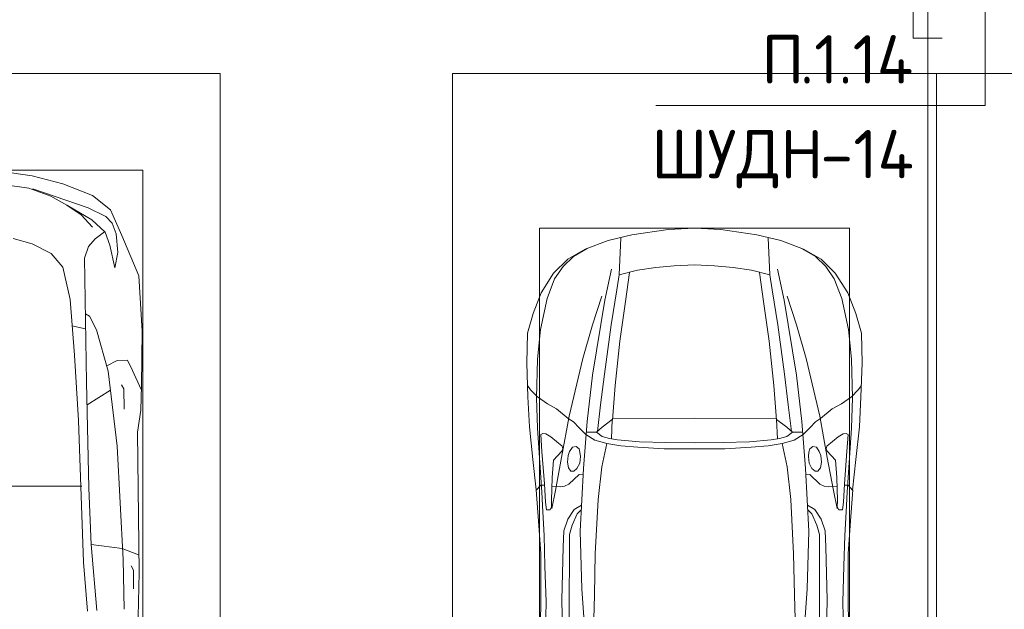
# Model space of a CAD drawing. Header units: millimetres. Extents: x -32229 to 291619, y -13689 to 125138.
# Tile 375 of 565: x 35625 to 40711, y 78282 to 81327. Entities that reach past the tile are written whole.
import ezdxf

# ---------------------------------------------------------------- set-up
doc = ezdxf.new("R2010")
doc.units = ezdxf.units.MM
doc.layers.add('A-DETL-____-OTLN', color=7, linetype='Continuous', lineweight=9, true_color=0x00a600)
for name, color, linetype, lineweight in [('A-DETL-____-THIN', 7, 'Continuous', 9), ('A-DETL-GENF-OTLN', 7, 'Continuous', 18), ('C-PRKG-____-OTLN', 7, 'Continuous', 18), ('G-____-____-TEXT', 7, 'Continuous', 9)]:
    doc.layers.add(name, color=color, linetype=linetype, lineweight=lineweight)
doc.styles.add('ISOCPEUR', font='isocpeur.ttf', dxfattribs={"height": 250})

# ---------------------------------------------------------------- blocks, each defined once
blk = doc.blocks.new('АР_Машиноместо - 4900x2400_М__5300х2500_-2211001--02 ЭМ')
at = {"layer": 'C-PRKG-____-OTLN', "color": 253, "lineweight": 13, "true_color": 0xaaaaaa}
for p, q in [((2500, 0), (2500, -5300)), ((2500, -5300), (0, -5300))]:
    blk.add_line(p, q, dxfattribs=at)
blk = doc.blocks.new('АР_Машиноместо - 4900x2400_М__5300х2500_-V39--02 ЭМ')
at = {"layer": 'A-DETL-GENF-OTLN', "color": 253, "lineweight": 13, "true_color": 0xaaaaaa}
for p, q in [((1114.6, 4493), (927, 4466.6)), ((1250, 4500), (1114.6, 4493)), ((1250, 4500), (1385.4, 4493)), ((1385.4, 4493), (1573, 4466.6)), ((804.4, 4436.7), (686, 4391.6)), ((927, 4466.6), (804.4, 4436.7)), ((861.2, 4260.3), (869.3, 4451.1)), ((1573, 4466.6), (1695.6, 4436.7)), ((1638.8, 4260.3), (1630.7, 4451.1)), ((1695.6, 4436.7), (1814, 4391.6)), ((686, 4391.6), (596.3, 4340.6)), ((1814, 4391.6), (1903.7, 4340.6)), ((596.3, 4340.6), (522.5, 4267.9)), ((1903.7, 4340.6), (1977.5, 4267.9)), ((955.5, 4283.9), (861, 4259.4)), ((914, 4272.5), (893.6, 4121.6)), ((1050.4, 4297.3), (955.5, 4283.9)), ((1146, 4306.7), (1050.4, 4297.3)), ((1250, 4312), (1146, 4306.7)), ((1250, 4312), (1354, 4306.7)), ((1354, 4306.7), (1449.6, 4297.3)), ((1449.6, 4297.3), (1544.5, 4283.9)), ((1544.5, 4283.9), (1639, 4259.4)), ((1586, 4272.5), (1606.4, 4121.6)), ((522.5, 4267.9), (458.6, 4167)), ((1977.5, 4267.9), (2041.4, 4167)), ((458.6, 4167), (416.4, 4059.2)), ((893.6, 4121.6), (863.9, 3917.5)), ((1606.4, 4121.6), (1636.1, 3917.5)), ((2041.4, 4167), (2083.6, 4059.2)), ((416.4, 4059.2), (387.4, 3958.4)), ((2083.6, 4059.2), (2112.6, 3958.4)), ((387.4, 3958.4), (384, 3802.9)), ((863.9, 3917.5), (840.1, 3687.8)), ((1636.1, 3917.5), (1659.9, 3687.8)), ((2112.6, 3958.4), (2116, 3802.9)), ((384, 3802.9), (390.2, 3630)), ((2116, 3802.9), (2109.8, 3630)), ((403.8, 3665.5), (388.1, 3688.4)), ((438.6, 3629.8), (403.8, 3665.5)), ((840.1, 3687.8), (826.6, 3509.6)), ((1659.9, 3687.8), (1673.4, 3509.6)), ((2061.4, 3629.8), (2096.2, 3665.5)), ((2096.2, 3665.5), (2111.9, 3688.4)), ((390.2, 3630), (397.1, 3474.2)), ((491.4, 3594.2), (438.6, 3629.8)), ((2008.6, 3594.2), (2061.4, 3629.8)), ((2109.8, 3630), (2102.9, 3474.2)), ((537.9, 3567), (491.4, 3594.2)), ((598.3, 3518.6), (537.9, 3567)), ((1901.7, 3518.6), (1962.1, 3567)), ((1962.1, 3567), (2008.6, 3594.2)), ((624.9, 3501.2), (598.3, 3518.6)), ((773.2, 3472.4), (825.6, 3512.1)), ((825.6, 3512.1), (821, 3413)), ((1250, 3520.1), (827.2, 3517.2)), ((1250, 3520.1), (1672.8, 3517.2)), ((1674.4, 3512.1), (1679, 3413)), ((1726.8, 3472.4), (1674.4, 3512.1)), ((1875.1, 3501.2), (1901.7, 3518.6)), ((397.1, 3474.2), (415.7, 3305.9)), ((654.7, 3470.4), (624.9, 3501.2)), ((690.2, 3433.7), (654.7, 3470.4)), ((676.4, 3260.1), (695.7, 3502.8)), ((744.3, 3447), (773.2, 3472.4)), ((1755.7, 3447), (1726.8, 3472.4)), ((1823.6, 3260.1), (1804.3, 3502.8)), ((1809.8, 3433.7), (1845.3, 3470.4)), ((1845.3, 3470.4), (1875.1, 3501.2)), ((2102.9, 3474.2), (2084.3, 3305.9)), ((456.6, 3434.5), (466.2, 3441.1)), ((462.2, 3347.3), (456.6, 3434.5)), ((466.2, 3441.1), (481.5, 3439.1)), ((481.5, 3439.1), (508, 3422.8)), ((508, 3422.8), (566.8, 3375.1)), ((744.1, 3447.2), (691.3, 3447.2)), ((773, 3424.2), (744.1, 3447.2)), ((811.1, 3414.8), (773, 3424.2)), ((853.3, 3407.2), (811.1, 3414.8)), ((1646.7, 3407.2), (1688.9, 3414.8)), ((1688.9, 3414.8), (1727, 3424.2)), ((1727, 3424.2), (1755.7, 3447)), ((1755.7, 3447.2), (1808.7, 3447.2)), ((1992, 3422.8), (1933.2, 3375.1)), ((2018.5, 3439.1), (1992, 3422.8)), ((2033.8, 3441.1), (2018.5, 3439.1)), ((2043.4, 3434.5), (2033.8, 3441.1)), ((2037.8, 3347.3), (2043.4, 3434.5)), ((569.7, 3360.7), (564.6, 3349.7)), ((566.8, 3375.1), (569.7, 3360.7)), ((605.2, 3346.8), (620, 3369.3)), ((620, 3369.3), (638.7, 3372.5)), ((638.7, 3372.5), (654.1, 3360.7)), ((654.1, 3360.7), (658.7, 3344.5)), ((965.3, 3397.8), (853.3, 3407.2)), ((1102.5, 3394.3), (965.3, 3397.8)), ((1250, 3391.3), (1102.5, 3394.3)), ((1250, 3391.3), (1397.5, 3394.3)), ((1397.5, 3394.3), (1534.7, 3397.8)), ((1534.7, 3397.8), (1646.7, 3407.2)), ((1845.9, 3360.7), (1841.3, 3344.5)), ((1861.3, 3372.5), (1845.9, 3360.7)), ((1880, 3369.3), (1861.3, 3372.5)), ((1894.8, 3346.8), (1880, 3369.3)), ((1933.2, 3375.1), (1930.3, 3360.7)), ((1930.3, 3360.7), (1935.4, 3349.7)), ((415.7, 3305.9), (432.8, 3149.3)), ((474.8, 3179.9), (462.2, 3347.3)), ((564.6, 3349.7), (522.2, 3303.2)), ((593.6, 3292.5), (597.1, 3327.4)), ((597.1, 3327.4), (605.2, 3346.8)), ((661.1, 3321.2), (657.2, 3286.3)), ((658.7, 3344.5), (661.1, 3321.2)), ((1841.3, 3344.5), (1838.9, 3321.2)), ((1838.9, 3321.2), (1842.8, 3286.3)), ((1902.9, 3327.4), (1894.8, 3346.8)), ((1906.4, 3292.5), (1902.9, 3327.4)), ((1935.4, 3349.7), (1977.8, 3303.2)), ((2025.2, 3179.9), (2037.8, 3347.3)), ((2084.3, 3305.9), (2067.1, 3148.3)), ((522.2, 3303.2), (515.3, 3213.7)), ((599.8, 3262.3), (593.6, 3292.5)), ((612.1, 3245.7), (599.8, 3262.3)), ((643.2, 3259.9), (626.8, 3246.1)), ((657.2, 3286.3), (643.2, 3259.9)), ((659.3, 2936), (676.4, 3260.1)), ((1840.7, 2936), (1823.6, 3260.1)), ((1842.8, 3286.3), (1856.8, 3259.9)), ((1856.8, 3259.9), (1873.2, 3246.1)), ((1887.9, 3245.7), (1900.2, 3262.3)), ((1900.2, 3262.3), (1906.4, 3292.5)), ((1977.8, 3303.2), (1984.7, 3213.7)), ((515.3, 3213.7), (510.9, 3094.6)), ((654.5, 3228.1), (601.7, 3179.4)), ((626.8, 3246.1), (612.1, 3245.7)), ((674.6, 3227.6), (654.5, 3228.1)), ((1825.4, 3227.6), (1845.5, 3228.1)), ((1845.5, 3228.1), (1898.3, 3179.4)), ((1873.2, 3246.1), (1887.9, 3245.7)), ((1984.7, 3213.7), (1989.1, 3094.6)), ((456.9, 3174.2), (432.9, 3148.3)), ((475.2, 3173.5), (456.9, 3174.2)), ((480.8, 3085), (474.8, 3179.9)), ((558.4, 3165.4), (513.6, 3168)), ((579.5, 3167.7), (558.4, 3165.4)), ((601.7, 3179.4), (579.5, 3167.7)), ((1898.3, 3179.4), (1920.5, 3167.7)), ((1920.5, 3167.7), (1941.6, 3165.4)), ((1941.6, 3165.4), (1986.4, 3168)), ((2019.2, 3085), (2025.2, 3179.9)), ((2024.8, 3173.5), (2043.1, 3174.2)), ((2043.1, 3174.2), (2067.1, 3148.3)), ((432.8, 3149.3), (446, 2964.8)), ((2067.2, 3149.3), (2054, 2964.8)), ((485.6, 3046.1), (480.8, 3085)), ((512.2, 3061.4), (504.5, 3046.6)), ((510.9, 3094.6), (512.2, 3061.4)), ((1989.1, 3094.6), (1987.8, 3061.4)), ((1987.8, 3061.4), (1995.5, 3046.6)), ((2014.4, 3046.1), (2019.2, 3085)), ((504.5, 3046.6), (485.6, 3046.1)), ((643.6, 3024.6), (618.7, 2966.7)), ((665.1, 3046.1), (643.6, 3024.6)), ((1834.9, 3046.1), (1856.4, 3024.6)), ((1856.4, 3024.6), (1881.3, 2966.7)), ((1995.5, 3046.6), (2014.4, 3046.1)), ((446, 2964.8), (456.1, 2818.3)), ((618.7, 2966.7), (604.4, 2919.4)), ((1881.3, 2966.7), (1895.6, 2919.4)), ((2054, 2964.8), (2043.9, 2818.3)), ((604.4, 2919.4), (604.4, 2850.8)), ((667.8, 2638.3), (659.3, 2936)), ((1832.2, 2638.3), (1840.7, 2936)), ((1895.6, 2919.4), (1895.6, 2850.8)), ((604.4, 2850.8), (603.5, 2534.3)), ((1895.6, 2850.8), (1896.5, 2534.3)), ((456.1, 2818.3), (456.8, 2613.6)), ((2043.9, 2818.3), (2043.2, 2613.6)), ((456.8, 2613.6), (454.5, 2423.6)), ((684.8, 2406.5), (667.8, 2638.3)), ((1815.2, 2406.5), (1832.2, 2638.3)), ((2043.2, 2613.6), (2045.5, 2423.6)), ((603.5, 2534.3), (606.1, 2314.9)), ((1896.5, 2534.3), (1893.9, 2314.9))]:
    blk.add_line(p, q, dxfattribs=at)
at = {"layer": 'A-DETL-GENF-OTLN', "color": 254, "lineweight": 13, "true_color": 0xd4d4d4}
for p, q in [((696.3, 4395.8), (625, 4354.8)), ((1803.7, 4395.8), (1875, 4354.8)), ((625, 4354.8), (571.5, 4303.1)), ((1875, 4354.8), (1928.5, 4303.1)), ((571.5, 4303.1), (527.8, 4239.8)), ((786.9, 4128.3), (821.1, 4289.8)), ((1713.1, 4128.3), (1678.9, 4289.8)), ((1928.5, 4303.1), (1972.2, 4239.8)), ((527.8, 4239.8), (488.6, 4138.1)), ((849, 4182.8), (861.2, 4260.3)), ((1651, 4182.8), (1638.8, 4260.3)), ((1972.2, 4239.8), (2011.4, 4138.1)), ((819.4, 4000.8), (849, 4182.8)), ((1680.6, 4000.8), (1651, 4182.8)), ((488.6, 4138.1), (454.7, 3976.8)), ((722.7, 4001.8), (771.7, 4149.8)), ((723.2, 3741.5), (786.9, 4128.3)), ((1776.8, 3741.5), (1713.1, 4128.3)), ((1777.3, 4001.8), (1728.3, 4149.8)), ((2011.4, 4138.1), (2045.3, 3976.8)), ((454.7, 3976.8), (438.6, 3823.4)), ((673.6, 3827.1), (722.7, 4001.8)), ((785.7, 3746.6), (819.4, 4000.8)), ((1714.3, 3746.6), (1680.6, 4000.8)), ((1826.4, 3827.1), (1777.3, 4001.8)), ((2045.3, 3976.8), (2061.4, 3823.4)), ((438.6, 3823.4), (434.2, 3623.7)), ((602.3, 3530.2), (673.6, 3827.1)), ((1897.7, 3530.2), (1826.4, 3827.1)), ((2061.4, 3823.4), (2065.8, 3623.7)), ((695.7, 3502.8), (723.2, 3741.5)), ((765.5, 3589.1), (785.7, 3746.6)), ((1734.5, 3589.1), (1714.3, 3746.6)), ((1804.3, 3502.8), (1776.8, 3741.5)), ((434.2, 3623.7), (439.5, 3468.5)), ((2065.8, 3623.7), (2060.5, 3468.5)), ((749.1, 3450.8), (765.5, 3589.1)), ((1750.9, 3450.8), (1734.5, 3589.1)), ((564, 3316.2), (602.3, 3530.2)), ((1936, 3316.2), (1897.7, 3530.2)), ((439.5, 3468.5), (462, 3136.6)), ((2060.5, 3468.5), (2038, 3136.6)), ((734.6, 3405.8), (688.5, 3435.5)), ((1765.4, 3405.8), (1811.5, 3435.5)), ((797.1, 3388.2), (734.6, 3405.8)), ((771.7, 3268.5), (797.1, 3388.2)), ((870, 3377.1), (797.1, 3388.2)), ((957.1, 3368.9), (870, 3377.1)), ((1093.5, 3360.7), (957.1, 3368.9)), ((1250, 3360.7), (1093.5, 3360.7)), ((1250, 3360.7), (1406.5, 3360.7)), ((1406.5, 3360.7), (1542.9, 3368.9)), ((1542.9, 3368.9), (1630, 3377.1)), ((1630, 3377.1), (1702.9, 3388.2)), ((1702.9, 3388.2), (1765.4, 3405.8)), ((1728.3, 3268.5), (1702.9, 3388.2)), ((532.7, 3145.9), (564, 3316.2)), ((1967.3, 3145.9), (1936, 3316.2)), ((752.8, 3099), (771.7, 3268.5)), ((1747.2, 3099), (1728.3, 3268.5)), ((462, 3136.6), (466.3, 3036.3)), ((512.5, 3053.2), (532.7, 3145.9)), ((1987.5, 3053.2), (1967.3, 3145.9)), ((2038, 3136.6), (2033.7, 3036.3)), ((629, 3048.1), (666.7, 3069.7)), ((737.8, 2818.3), (752.8, 3099)), ((1762.2, 2818.3), (1747.2, 3099)), ((1871, 3048.1), (1833.3, 3069.7)), ((466.3, 3036.3), (473.9, 2913.7)), ((595.2, 2997.9), (629, 3048.1)), ((1904.8, 2997.9), (1871, 3048.1)), ((2033.7, 3036.3), (2026.1, 2913.7)), ((575.7, 2937.4), (595.2, 2997.9)), ((1924.3, 2937.4), (1904.8, 2997.9)), ((473.9, 2913.7), (477.8, 2754.7)), ((571.6, 2853.3), (575.7, 2937.4)), ((1928.4, 2853.3), (1924.3, 2937.4)), ((2026.1, 2913.7), (2022.2, 2754.7)), ((564.4, 2580.5), (571.6, 2853.3)), ((1935.6, 2580.5), (1928.4, 2853.3)), ((733.8, 2606.7), (737.8, 2818.3)), ((1766.2, 2606.7), (1762.2, 2818.3)), ((477.8, 2754.7), (483.3, 2571.4)), ((2022.2, 2754.7), (2016.7, 2571.4)), ((728.4, 2415.7), (733.8, 2606.7)), ((1771.6, 2415.7), (1766.2, 2606.7)), ((483.3, 2571.4), (478, 2290)), ((570.6, 2291.4), (564.4, 2580.5)), ((1929.4, 2291.4), (1935.6, 2580.5)), ((2016.7, 2571.4), (2022, 2290))]:
    blk.add_line(p, q, dxfattribs=at)
at = {"layer": 'C-PRKG-____-OTLN', "color": 253, "lineweight": 13, "true_color": 0xaaaaaa}
for p, q in [((2500, 5300), (0, 5300)), ((0, 0), (0, 5300)), ((2500, 0), (2500, 5300)), ((450, 4500), (2050, 4500)), ((450, 800), (450, 4500)), ((2050, 800), (2050, 4500))]:
    blk.add_line(p, q, dxfattribs=at)
blk = doc.blocks.new('АР_Машиноместо - 5300x2500_С-V37--02 ЭМ')
at = {"layer": 'A-DETL-GENF-OTLN', "color": 253, "lineweight": 13, "true_color": 0xaaaaaa}
for p, q in [((417.5, -2723), (428.2, -2308.5)), ((495.7, -2532.3), (501.4, -2789.7)), ((636.6, -2526.5), (665.8, -2867.4)), ((684.2, -2522.3), (704.9, -2775.5)), ((447.8, -2638.7), (447.8, -2733.7)), ((426.5, -3446.8), (417.5, -2723)), ((447.8, -2733.7), (459.7, -2756.2)), ((501.4, -2789.7), (530.9, -3374.8)), ((704.9, -2775.5), (731.2, -3507.6)), ((505.1, -2846.9), (420.9, -2813.3)), ((665.8, -2867.4), (505.1, -2846.9)), ((665.6, -2864.6), (678.7, -3159.5)), ((678.7, -3159.5), (689.3, -3705.5)), ((530.9, -3374.8), (578.7, -3762.9)), ((409.5, -3560), (426.5, -3446.8)), ((731.2, -3507.6), (752.2, -3845.6)), ((405.6, -3688.5), (409.5, -3560)), ((495.5, -3566.1), (496.8, -3671.6)), ((687.1, -3588.8), (566.5, -3663.9)), ((403.4, -3968), (405.6, -3688.5)), ((408.2, -3667), (453.1, -3766.3)), ((496.8, -3671.6), (510.1, -3691.5)), ((689.3, -3705.5), (699.7, -4345.5)), ((578.7, -3762.9), (638.7, -3975.4)), ((453.1, -3766.3), (478.4, -3819.3)), ((532.5, -3818.1), (585.5, -3790.5)), ((478.4, -3819.3), (532.5, -3818.1)), ((752.2, -3845.6), (774.4, -4132.9)), ((419.6, -4254.2), (403.4, -3968)), ((638.7, -3975.4), (675.2, -4045.5)), ((675.2, -4045.5), (694.6, -4057.6)), ((774.4, -4132.9), (812.5, -4298.9)), ((507.1, -4462.6), (419.6, -4254.2)), ((543.7, -4295.1), (528.4, -4374.7)), ((569.5, -4413.1), (543.7, -4295.1)), ((812.5, -4298.9), (872.7, -4370.2)), ((699.7, -4345.5), (679.6, -4406.3)), ((872.7, -4370.2), (970.5, -4419.3)), ((528.4, -4374.7), (536.4, -4471.4)), ((594.6, -4479.3), (569.5, -4413.1)), ((679.6, -4406.3), (645, -4445.5)), ((970.5, -4419.3), (1069.6, -4447.3)), ((565.9, -4595.1), (507.1, -4462.6)), ((536.4, -4471.4), (557.5, -4525.7)), ((645, -4445.5), (597.3, -4481.4)), ((557.5, -4525.7), (590.7, -4560.1)), ((661.8, -4543.1), (594.6, -4479.3)), ((717.1, -4568.9), (659.6, -4505.3)), ((590.7, -4560.1), (680.7, -4606.5)), ((788.5, -4617.7), (661.8, -4543.1)), ((791.3, -4619.7), (717.1, -4568.9)), ((659.1, -4669.9), (565.9, -4595.1)), ((680.7, -4606.5), (967, -4703.6)), ((873.9, -4665.1), (791.3, -4619.7)), ((812.7, -4729.4), (659.1, -4669.9)), ((988.2, -4706.7), (873.9, -4665.1)), ((970.2, -4771.8), (812.7, -4729.4)), ((1122.2, -4726.4), (988.2, -4706.7)), ((1126.4, -4794.1), (970.2, -4771.8))]:
    blk.add_line(p, q, dxfattribs=at)
at = {"layer": 'A-DETL-GENF-OTLN', "color": 254, "lineweight": 13, "true_color": 0xd4d4d4}
for p, q in [((715.1, -3168.3), (1250, -3167.3)), ((694.6, -3980.4), (765.1, -3996.8))]:
    blk.add_line(p, q, dxfattribs=at)
at = {"layer": 'C-PRKG-____-OTLN', "color": 253, "lineweight": 13, "true_color": 0xaaaaaa}
for p, q in [((0, 0), (0, -5300)), ((400, -500), (400, -4800)), ((400, -4800), (2100, -4800)), ((2500, -5300), (0, -5300))]:
    blk.add_line(p, q, dxfattribs=at)
blk = doc.blocks.new('Наметкина 10_РД_АР_П_отсоединено_rvt-1--02 ЭМ')
at = {"layer": 'C-PRKG-____-OTLN', "color": 253, "lineweight": 13, "true_color": 0xaaaaaa, "rotation": 180}
for name, p in [('АР_Машиноместо - 5300x2500_С-V37--02 ЭМ', (36660.3, 75750)), ('АР_Машиноместо - 4900x2400_М__5300х2500_-2211001--02 ЭМ', (42860.3, 75750))]:
    blk.add_blockref(name, p, dxfattribs=at)
at = {"layer": 'C-PRKG-____-OTLN', "color": 253, "lineweight": 13, "true_color": 0xaaaaaa}
blk.add_blockref('АР_Машиноместо - 4900x2400_М__5300х2500_-V39--02 ЭМ', (37860.3, 75750), dxfattribs=at)

msp = doc.modelspace()

# ---------------------------------------------------------------- linework, layer by layer
at = {"layer": 'A-DETL-____-OTLN', "color": 36, "true_color": 0x804000}
for p, q in [((40315.3, 87643.6), (40315.3, 65614.6)), ((40240.3, 81481.7), (40240.3, 81231.7)), ((40240.3, 81231.7), (40390.3, 81231.7))]:
    msp.add_line(p, q, dxfattribs=at)
at = {"layer": 'A-DETL-____-THIN'}
for p, q in [((40611.1, 81543.9), (40611.1, 80883.9)), ((40611.1, 80883.9), (38911.1, 80883.9))]:
    msp.add_line(p, q, dxfattribs=at)

# ---------------------------------------------------------------- block references
at = {"lineweight": 5}
msp.add_blockref('Наметкина 10_РД_АР_П_отсоединено_rvt-1--02 ЭМ', (0, 0), dxfattribs=at)

# ---------------------------------------------------------------- texts
at = {"layer": 'G-____-____-TEXT', "char_height": 250, "attachment_point": 1, "style": 'ISOCPEUR'}
for s, insert, width in [('\\fISOCPEUR|b0|i0|c204|p34|;П', (39456.3, 81247.5), 240.506), ('.1.14', (39654.7, 81247.5), 721.519), ('ШУДН', (38887.4, 80758), 1058.227), ('-14', (39760.5, 80758), 593.249)]:
    msp.add_mtext(s, dxfattribs=dict(at, insert=insert, width=width))

doc.saveas('drawing.dxf')
